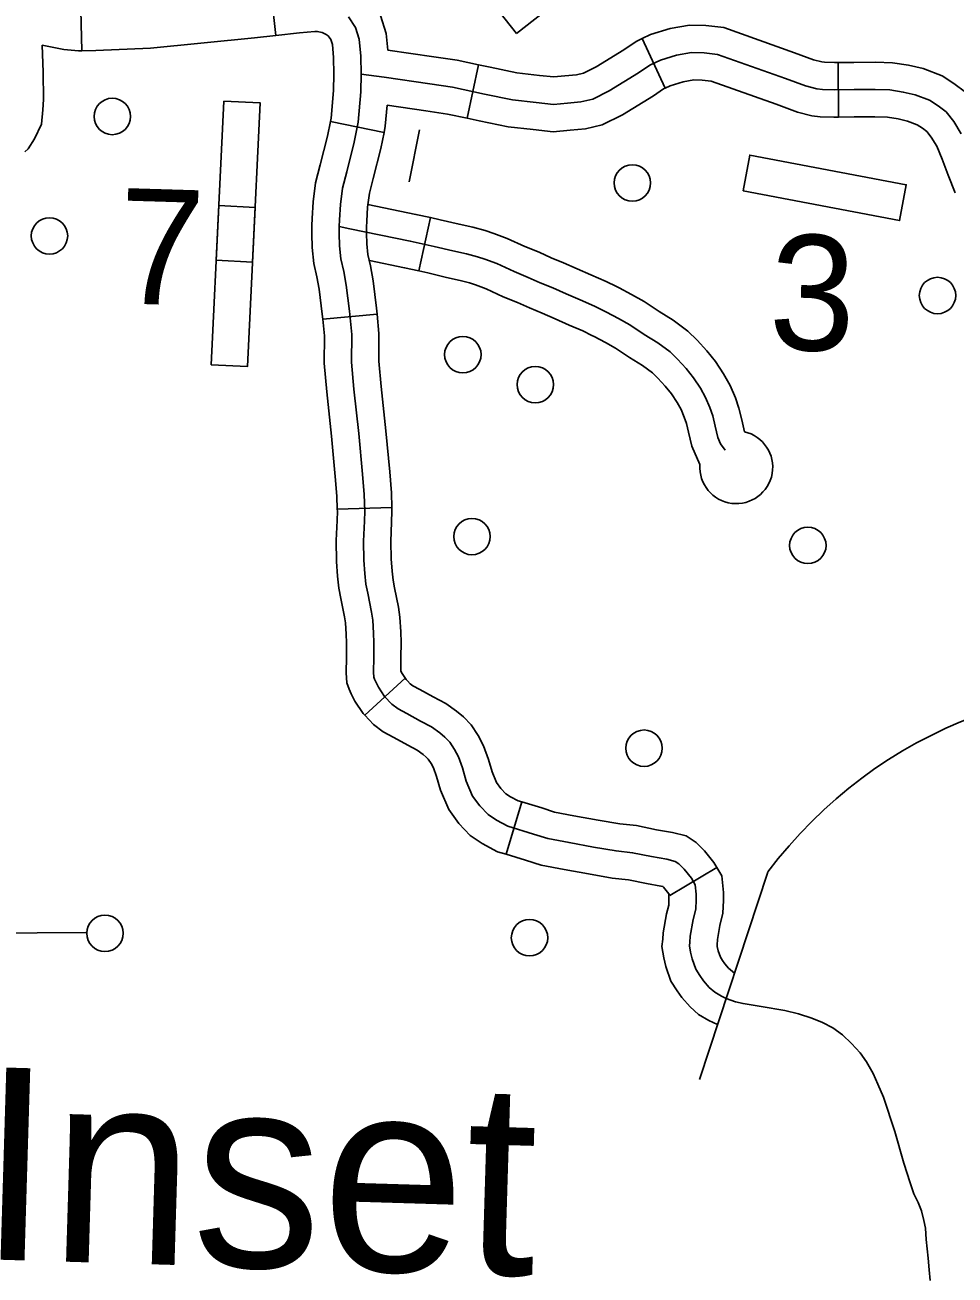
# Model space of a CAD drawing. Extents: x 653372 to 905732, y 627442 to 787275.
# Drawn here: x 696871 to 699425, y 742323 to 745755 of the extents above; entities that cross this region are included whole.
import ezdxf

# ---------------------------------------------------------------- set-up
doc = ezdxf.new("R2010")
doc.units = 0
for name, color, linetype in [('32', 7, 'Continuous'), ('45', 7, 'Continuous'), ('56', 7, 'Continuous'), ('63', 7, 'Continuous')]:
    doc.layers.add(name, color=color, linetype=linetype)

msp = doc.modelspace()

# ---------------------------------------------------------------- linework, layer by layer
at = {"layer": '32'}
for p, q in [((697560.2, 745726.6), (697543.2, 745875.6)), ((697027.2, 745684.7), (697024, 745834.7)), ((698566.1, 745718.2), (698629.2, 745582.1)), ((699104, 745652.5), (699105.2, 745502.5)), ((698116.4, 745646.1), (698085.2, 745499.3)), ((697710.1, 745490), (697857.1, 745460.1)), ((697689, 744947.9), (697838.4, 744961.7)), ((697728.8, 744426.3), (697878.7, 744431)), ((697804.3, 743860.4), (697914.9, 743961.7)), ((698192.2, 743478.4), (698235.6, 743622)), ((698642.1, 743365.4), (698771.1, 743442))]:
    msp.add_line(p, q, dxfattribs=at)
for points in [[(697815.2, 745828.8), (697847, 745781.7), (697863.2, 745731.8), (697867.3, 745686.4)], [(697759.4, 745777.4), (697778.9, 745748.6), (697789.2, 745716.6), (697793.5, 745670.1), (697794.1, 745620.6), (697793.4, 745572.1), (697786.3, 745488.6), (697775.1, 745433.3), (697754.6, 745352.5), (697743.1, 745307.7), (697737.2, 745262.6), (697734.8, 745220.5), (697733.9, 745202.4), (697733.7, 745183.3), (697734.9, 745149.3), (697738.3, 745113), (697746.4, 745078.9), (697753.1, 745041.4), (697762.3, 744969.9), (697768.3, 744905.3), (697768.2, 744829.5), (697774.5, 744755.4), (697787.8, 744634), (697798, 744522.4), (697802.5, 744466.3), (697804, 744420.5), (697803.2, 744392.7), (697801, 744338.5), (697801.6, 744285.9), (697804.5, 744249.1), (697807.6, 744220.2), (697812.5, 744195.4), (697822.8, 744143.6), (697826.1, 744121.5), (697828.4, 744085.8), (697828.8, 744059.8), (697828.7, 744019.1), (697828.6, 743978.4), (697829.3, 743964.8), (697831.4, 743959.1), (697835.1, 743950.5), (697842, 743936.8), (697858.8, 743912), (697878.5, 743890.5), (697895.6, 743877.8), (697919.5, 743864.6), (697957.3, 743844.3), (697987.4, 743828.7), (698010, 743812.2), (698024.4, 743800.4), (698037.5, 743786.5), (698051, 743766.3), (698061.7, 743745.6), (698072.7, 743715.5), (698082.9, 743679.6), (698100.3, 743638.4), (698120.4, 743611.2), (698142.8, 743587.4), (698165.5, 743572), (698197.3, 743555.2), (698267.8, 743533.9), (698307.2, 743521.4), (698365.1, 743510.6), (698432, 743498.4), (698494.3, 743487.5), (698539.4, 743482.8), (698591.6, 743472.1), (698633.2, 743464.7), (698656.8, 743458.9), (698666.7, 743452.4), (698681, 743437.8), (698701.2, 743412.9), (698711.9, 743394.8)], [(697027.2, 745684.7), (697065.9, 745685.6), (697216.1, 745692.1), (697501.1, 745719.9), (697560.2, 745726.6)], [(697560.2, 745726.6), (697624.6, 745733.9), (697666.9, 745737.9), (697673.7, 745737.7), (697686.9, 745734.6), (697698.2, 745729.7), (697704.2, 745725.2), (697710.8, 745715.4), (697715.3, 745701.5), (697718.5, 745666.2), (697719.1, 745620.7), (697718.4, 745575.8), (697712, 745499.3), (697710.1, 745490)], [(699104, 745652.5), (699093.9, 745652.4), (699066.4, 745653.2), (699059.7, 745654), (699036.5, 745659.8), (698984.6, 745678.9), (698790, 745748.1), (698741.1, 745754.2), (698695.5, 745754.7), (698643.1, 745745.6), (698589, 745728.8), (698566.1, 745718.2)], [(696871.3, 745407.2), (696879.6, 745415.1), (696897.5, 745443.1), (696916.4, 745483.4), (696920.2, 745522.3), (696921.7, 745550.4), (696921.6, 745625.9), (696918.9, 745699.6)], [(696918.9, 745699.6), (696978.4, 745688.4), (697018.5, 745684.5), (697027.2, 745684.7)], [(698116.4, 745646.1), (698058.2, 745658.4), (697994.3, 745668.2), (697867.3, 745686.4)], [(698566.1, 745718.2), (698549.1, 745710.3), (698515.2, 745686.7), (698439.3, 745640.3), (698404.8, 745623.2), (698385.5, 745618.7), (698353.4, 745615.6), (698323.1, 745612.7), (698283.6, 745617.1), (698221.8, 745624.3), (698148.7, 745639.2), (698116.4, 745646.1)], [(699441.6, 745456.4), (699421.9, 745490.1), (699400.6, 745517), (699378.4, 745533.6), (699355.3, 745548.8), (699315.7, 745563.8), (699282.8, 745571), (699246.4, 745576.9), (699205.7, 745578.1), (699147.7, 745577.8), (699093.1, 745577.4), (699060.7, 745578.3), (699045.9, 745580.2), (699014.4, 745588), (698959.1, 745608.3), (698772.6, 745674.7), (698736.1, 745679.3), (698701.6, 745679.6), (698660.6, 745672.6), (698616, 745658.7), (698586.6, 745645.1), (698556.3, 745623.9), (698475.5, 745574.5), (698430.2, 745552.1), (698397.7, 745544.6), (698360.6, 745540.9), (698322.5, 745537.3), (698275.2, 745542.5), (698209.9, 745550.2), (698133.4, 745565.8), (698044.7, 745584.6), (697983.3, 745594.1), (697857.5, 745612.1), (697794.1, 745620.6)], [(699564.6, 745349.3), (699546.5, 745395.8), (699529.4, 745442.6), (699508.7, 745490.3), (699484, 745532.5), (699453.3, 745571.3), (699421.4, 745595), (699389.7, 745616), (699337.2, 745635.9), (699296.9, 745644.7), (699253.6, 745651.7), (699206.6, 745653.1), (699147.1, 745652.8), (699104, 745652.5)], [(699105.2, 745502.5), (699092.3, 745502.4), (699054.9, 745503.5), (699032.2, 745506.3), (698992.4, 745516.2), (698933.6, 745537.8), (698755.1, 745601.3), (698731.1, 745604.3), (698707.6, 745604.6), (698678.2, 745599.5), (698643, 745588.6), (698629.2, 745582.1)], [(698629.2, 745582.1), (698624.1, 745579.8), (698597.3, 745561.1), (698511.8, 745508.8), (698455.7, 745481.1), (698409.9, 745470.4), (698367.8, 745466.3), (698321.9, 745461.9), (698266.7, 745468), (698198, 745476.1), (698118.1, 745492.4), (698085.2, 745499.3)], [(697865.5, 745535.2), (697860.7, 745478), (697857.1, 745460.1)], [(698085.2, 745499.3), (698031.2, 745510.8), (697972.2, 745519.9), (697865.5, 745535.2)], [(697710.1, 745490), (697701.9, 745450), (697681.9, 745371.1), (697669.3, 745321.9), (697662.5, 745269.6), (697659.9, 745224.5), (697658.9, 745204.6), (697658.7, 745182.3), (697660, 745144.4), (697664.2, 745100.9), (697672.9, 745063.6), (697679, 745029.9), (697687.7, 744961.7), (697689, 744947.9)], [(699424.9, 745294.8), (699406.2, 745342.8), (699390, 745386.9), (699374.6, 745422.4), (699359.8, 745447.7), (699348, 745462.7), (699335.3, 745472.1), (699321, 745481.6), (699294.3, 745491.7), (699268.8, 745497.3), (699239.2, 745502.1), (699204.8, 745503.1), (699148.2, 745502.8), (699105.2, 745502.5)], [(697857.1, 745460.1), (697848.2, 745416.6), (697827.2, 745334), (697816.8, 745293.4), (697811.9, 745255.6), (697809.7, 745216.6), (697808.9, 745200.1), (697808.7, 745184.2), (697809.8, 745154.2), (697812.5, 745125.2), (697819.8, 745094.1), (697827.3, 745052.8), (697836.9, 744978.1), (697838.4, 744961.7)], [(697689, 744947.9), (697693.3, 744901.8), (697693.2, 744826.4), (697699.8, 744748.2), (697713.2, 744626.5), (697723.3, 744515.9), (697727.6, 744462.1), (697728.8, 744426.3)], [(697838.4, 744961.7), (697843.3, 744908.7), (697843.2, 744832.7), (697849.2, 744762.6), (697862.4, 744641.5), (697872.7, 744528.8), (697877.4, 744470.5), (697878.7, 744431)], [(697728.8, 744426.3), (697729, 744420.4), (697728.2, 744395.3), (697725.9, 744339.5), (697726.7, 744282.5), (697729.8, 744242.2), (697733.4, 744208.9), (697738.9, 744180.8), (697748.9, 744130.8), (697751.4, 744113.5), (697753.4, 744082.9), (697753.8, 744059.4), (697753.7, 744019.3), (697753.6, 743976.5), (697755, 743949.6), (697761.7, 743931.4), (697767.1, 743918.8), (697777.2, 743898.7), (697799.7, 743865.4), (697804.3, 743860.4)], [(697878.7, 744431), (697879, 744420.5), (697878.1, 744390), (697876, 744337.5), (697876.6, 744289.3), (697879.2, 744255.9), (697881.8, 744231.4), (697886.1, 744210), (697896.7, 744156.5), (697900.7, 744129.5), (697903.4, 744088.8), (697903.8, 744060.2), (697903.7, 744019), (697903.6, 743981.3), (697906.8, 743974.8), (697917.8, 743958.5), (697914.9, 743961.7)], [(697914.9, 743961.7), (697928.9, 743946.5), (697936.2, 743941.1), (697955.4, 743930.5), (697992.4, 743910.6), (698026.9, 743892.6), (698055.9, 743871.6), (698075.6, 743855.4), (698096.4, 743833.4), (698115.7, 743804.5), (698130.6, 743775.8), (698144.1, 743738.6), (698153.8, 743704.5), (698165.9, 743675.8), (698178.1, 743659.4), (698191.8, 743644.8), (698204.2, 743636.4), (698225.9, 743624.9), (698235.6, 743622)], [(697804.3, 743860.4), (697828.1, 743834.5), (697855.1, 743814.5), (697883.7, 743798.8), (697922.3, 743778), (697947.8, 743764.7), (697964.2, 743752.8), (697973.1, 743745.5), (697978.7, 743739.6), (697986.4, 743728.1), (697992.9, 743715.5), (698001.3, 743692.4), (698012, 743654.6), (698034.7, 743601), (698062.7, 743563), (698093.9, 743529.9), (698126.9, 743507.6), (698168.6, 743485.5), (698192.2, 743478.4)], [(698235.6, 743622), (698290, 743605.5), (698325.5, 743594.3), (698378.7, 743584.4), (698445.1, 743572.3), (698504.7, 743561.8), (698550.8, 743557), (698605.7, 743545.8), (698648.8, 743538.1), (698687.1, 743528.7), (698714.6, 743510.7), (698737.1, 743487.7), (698762.9, 743455.9), (698771.1, 743442)], [(698192.2, 743478.4), (698245.6, 743462.2), (698288.9, 743448.5), (698351.5, 743436.8), (698418.8, 743424.6), (698483.9, 743413.2), (698528, 743408.5), (698577.5, 743398.5), (698617.6, 743391.3), (698622.9, 743390), (698624.9, 743387.9), (698639.4, 743370), (698642.1, 743365.4)], [(698771.1, 743442), (698784.8, 743418.9), (698789.5, 743373.3), (698789.6, 743351.1), (698787.8, 743316.4), (698779.6, 743283.2), (698772.6, 743244.8), (698771.7, 743230.1), (698771.4, 743228.1), (698771.9, 743225.1), (698775, 743212.9), (698780.9, 743195.8), (698786.6, 743186.8), (698792.9, 743177.8), (698803.3, 743166.1), (698819.5, 743152)], [(698711.9, 743394.8), (698714.5, 743369.3), (698714.6, 743352.9), (698713.3, 743327.5), (698706.2, 743298.9), (698698.1, 743253.9), (698697, 743237.5), (698695.6, 743226.8), (698698.4, 743209.8), (698703, 743191.6), (698712.9, 743163), (698724.2, 743145.2), (698733.9, 743131.3), (698750.3, 743112.7), (698765.2, 743099.8), (698784.1, 743088.5), (698796.6, 743082.7)], [(698639, 743370.7), (698639.6, 743365.3), (698639.6, 743354.7), (698638.8, 743338.5), (698632.8, 743314.6), (698623.5, 743263), (698622.3, 743245), (698619.7, 743225.6), (698625, 743194.5), (698631, 743170.2), (698644.8, 743130.2), (698661.8, 743103.5), (698675, 743084.8), (698697.4, 743059.3), (698721, 743038.9), (698748.8, 743022.2), (698772.9, 743010.9)], [(698796.6, 743082.7), (698822.3, 743073), (698843.1, 743068.4), (698892.6, 743060.7), (698957.2, 743049.7), (698995.4, 743040.1), (699031.7, 743028.8), (699060.7, 743016.1), (699089.7, 743001.6), (699116.2, 742982.7), (699140.4, 742958.9), (699164.8, 742933.1), (699182.2, 742908.8), (699199.8, 742876.1), (699213.1, 742847.4), (699228.4, 742811.9), (699260, 742717.1), (699284.5, 742629.9), (699301.6, 742576.3), (699312, 742545.8), (699323.7, 742522.3), (699332.6, 742499.9), (699339.1, 742472.6), (699343.6, 742451.6), (699345.5, 742421), (699351.3, 742369.4), (699354.3, 742337.5), (699356.8, 742308)]]:
    msp.add_lwpolyline(points, dxfattribs=at)
at = {"layer": '45'}
msp.add_line((697984.9, 745226.5), (697952.5, 745080.1), dxfattribs=at)
for points in [[(697984.9, 745226.5), (697944.9, 745235.4), (697812.8, 745262.3)], [(698495.6, 745036.9), (698466.7, 745051.5), (698425, 745069.4), (698387.5, 745085.6), (698350, 745102.3), (698315.8, 745116.2), (698282.9, 745131.3), (698243.8, 745147.1), (698195.4, 745169.4), (698158.6, 745183.1), (698134.8, 745191.1), (698101.3, 745199.8), (698063, 745208.4), (698011.2, 745220.7), (697984.9, 745226.5)], [(698794, 744588.4), (698781, 744605.7), (698773.6, 744622.3), (698766.6, 744654.2), (698759.6, 744682.3), (698751.8, 744705.2), (698740.2, 744732.6), (698725.7, 744758.5), (698706.8, 744786.8), (698686.6, 744812.2), (698663.1, 744837.8), (698642.8, 744857.6), (698609.1, 744882.4), (698571.6, 744905.3), (698532.3, 744932), (698501.2, 744949.3), (698468.4, 744966.7), (698435, 744983.5), (698395.4, 745000.5), (698357.4, 745016.9), (698320.6, 745033.3), (698286, 745047.3), (698253.1, 745062.4), (698214.1, 745078.3), (698166.7, 745100.1), (698133.5, 745112.4), (698113.4, 745119.2), (698083.6, 745126.9), (698046, 745135.3), (697994.4, 745147.6), (697929.3, 745162), (697763.1, 745195.8), (697733.9, 745202.4)], [(697952.5, 745080.1), (697913.7, 745088.6), (697817.3, 745108.3)], [(698428.1, 744903), (698403.3, 744915.5), (698365.7, 744931.6), (698327.3, 744948.2), (698291.3, 744964.2), (698256.2, 744978.4), (698223.3, 744993.6), (698184.3, 745009.4), (698138, 745030.7), (698108.4, 745041.7), (698091.9, 745047.3), (698066, 745054), (698029.1, 745062.3), (697977.6, 745074.5), (697952.5, 745080.1)], [(698846.8, 744638.6), (698839.7, 744671.3), (698831.5, 744703.6), (698821.9, 744731.9), (698807.6, 744765.6), (698789.7, 744797.8), (698767.4, 744831), (698743.7, 744861), (698716.9, 744890.1), (698691.4, 744915), (698650.9, 744944.7), (698612.2, 744968.4), (698571.6, 744995.9), (698537, 745015.2), (698502.8, 745033.3), (698495.6, 745036.9)], [(698724.5, 744548.2), (698702, 744598.8), (698693.6, 744637.1), (698687.6, 744661), (698681.6, 744678.4), (698672.7, 744699.6), (698661.7, 744719.3), (698646.1, 744742.6), (698629.5, 744763.5), (698609.3, 744785.6), (698594.2, 744800.3), (698567.2, 744820.1), (698531, 744842.3), (698493, 744868), (698465.4, 744883.4), (698433.9, 744900), (698428.1, 744903)]]:
    msp.add_lwpolyline(points, dxfattribs=at)
msp.add_arc((698824.3, 744541.2), 100, 175.9922, 76.9988, dxfattribs=at)
at = {"layer": '56'}
for points in [[(698220.5, 745732.1), (698158.8, 745810.8), (698503.1, 746080.7), (698564.8, 746002)], [(697417.5, 745546.3), (697517.3, 745541.5), (697496.3, 745104.5), (697396.5, 745109.3)], [(698842.8, 745299.8), (698861.4, 745398), (699291.2, 745316.5), (699272.6, 745218.2)], [(697403.7, 745259.5), (697503.6, 745254.7), (697482.6, 744817.7), (697382.7, 744822.5)]]:
    msp.add_lwpolyline(points, close=True, dxfattribs=at)
for points in [[(697954.1, 745467.4), (697926.2, 745324.3)], [(697038.7, 743263.2), (696635.4, 743261)]]:
    msp.add_lwpolyline(points, dxfattribs=at)
for centre in [(697111.1, 745504.2), (698539, 745321.6), (696938.5, 745176.3), (699376.9, 745012.6), (698073.5, 744850.3), (698272.5, 744767.9), (698098.5, 744350.8), (699020.8, 744326.4), (698571.1, 743769.7), (697090.9, 743261.6), (698256.6, 743249.3)]:
    msp.add_circle(centre, 50, dxfattribs=at)
at = {"layer": '63'}
msp.add_line((698911.3, 743429.7), (698723.1, 742860.2), dxfattribs=at)
msp.add_arc((699930.3, 742668.3), 1272.1, 12.8734, 143.2307, dxfattribs=at)

# ---------------------------------------------------------------- texts
at = {"layer": '56'}
for s, p in [('7', (697123.7, 744991.3)), ('3', (698911.3, 744865.4))]:
    msp.add_text(s, height=316.8, rotation=358.28, dxfattribs=at).set_placement(p)
at = {"layer": '63'}
msp.add_text('Inset', height=528, rotation=358.28, dxfattribs=at).set_placement((696739, 742367.1))

doc.saveas('drawing.dxf')
